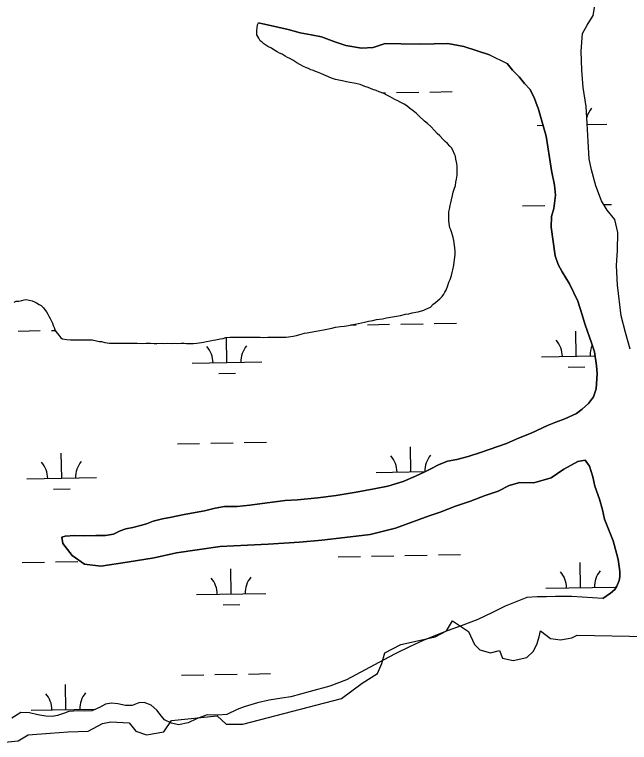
# Model space of a CAD drawing. Extents: x 3925854 to 3964121, y 224593 to 250589.
# Drawn here: x 3957569 to 3958452, y 240997 to 242043 of the extents above; entities that cross this region are included whole.
import ezdxf

# ---------------------------------------------------------------- set-up
doc = ezdxf.new("R2010")
doc.units = 0
for name, color, linetype in [('V-RIVR-EDGE', 7, 'Continuous'), ('V-TOPO-SHOR', 7, 'Continuous'), ('V-WETL-SWMP', 7, 'Continuous')]:
    doc.layers.add(name, color=color, linetype=linetype)

msp = doc.modelspace()

# ---------------------------------------------------------------- linework, layer by layer
at = {"layer": 'V-RIVR-EDGE'}
msp.add_line((3958376.741, 241150.75), (3958645.341, 241146.522), dxfattribs=at)
msp.add_lwpolyline([(3957549.738, 240996.774), (3957573.739, 240998.956), (3957587.921, 241007.684), (3957619.559, 241009.865), (3957645.742, 241012.047), (3957674.106, 241013.138), (3957694.834, 241024.048), (3957706.835, 241026.23), (3957733.017, 241025.139), (3957742.836, 241013.138), (3957758.109, 241007.684), (3957783.201, 241012.047), (3957794.11, 241028.412), (3957859.567, 241034.957), (3957872.658, 241022.957), (3957896.659, 241022.957), (3958038.482, 241060.049), (3958067.937, 241081.868), (3958089.756, 241096.05), (3958096.302, 241110.232), (3958100.666, 241125.506), (3958123.576, 241137.506), (3958138.849, 241140.779), (3958172.668, 241148.416), (3958189.032, 241157.143), (3958197.76, 241171.325), (3958220.67, 241156.052), (3958229.397, 241137.506), (3958237.034, 241129.869), (3958252.307, 241125.506), (3958265.398, 241128.778), (3958269.762, 241117.869), (3958285.035, 241114.596), (3958304.672, 241118.96), (3958313.4, 241127.688), (3958318.855, 241137.506), (3958322.128, 241148.416), (3958324.309, 241157.143), (3958338.492, 241146.234), (3958352.674, 241144.052), (3958369.038, 241147.325), (3958376.906, 241150.956)], dxfattribs=at)
at = {"layer": 'V-TOPO-SHOR'}
msp.add_line((3958250.891, 241984.931), (3958276.038, 241972.542), dxfattribs=at)
for points in [[(3958453.198, 241561.963), (3958446.221, 241585.724), (3958439.843, 241609.882), (3958434.871, 241653.806), (3958433.284, 241682.154), (3958434.889, 241703.914), (3958435.1, 241729.67), (3958431.115, 241748.237), (3958419.74, 241761.617), (3958411.962, 241774.996), (3958403.586, 241796.562), (3958397.405, 241819.72), (3958394.218, 241835.695), (3958392.43, 241860.449), (3958391.044, 241886.205), (3958389.856, 241910.76), (3958385.676, 241937.913), (3958383.489, 241963.068), (3958382.702, 241990.419), (3958384.709, 242015.573), (3958391.302, 242027.748), (3958399.891, 242041.318), (3958403.494, 242063.279)], [(3958029.51, 241949.535), (3958023.921, 241951.534), (3958016.336, 241954.731), (3958012.743, 241956.33), (3958008.752, 241957.93), (3958003.961, 241959.926), (3958000.767, 241961.127), (3957997.971, 241962.325), (3957993.98, 241963.525), (3957990.787, 241965.122), (3957987.991, 241966.322), (3957983.6, 241968.319), (3957978.413, 241971.117), (3957974.022, 241973.515), (3957968.433, 241977.109), (3957964.042, 241979.507), (3957960.847, 241981.107), (3957957.255, 241983.104), (3957952.864, 241985.901), (3957949.272, 241987.499), (3957946.079, 241989.098), (3957940.887, 241991.896), (3957937.694, 241994.292), (3957932.505, 241996.688), (3957929.711, 241998.687), (3957926.918, 242000.684), (3957924.122, 242003.082), (3957921.329, 242005.079), (3957919.334, 242008.673), (3957916.541, 242013.865), (3957916.545, 242019.456), (3957917.343, 242024.246), (3957917.745, 242028.238), (3957918.945, 242031.033)], [(3958250.891, 241984.931), (3958214.011, 241996.874), (3958190.854, 242001.278), (3958171.289, 242000.686), (3958151.325, 242000.295), (3958124.175, 242000.905), (3958101.055, 242001.075), (3958083.885, 241995.291), (3958066.915, 241994.3), (3958044.557, 241998.503), (3958028.589, 242003.698), (3958009.426, 242010.694), (3957994.653, 242013.695), (3957979.043, 242016.695), (3957961.437, 242021.256), (3957947.023, 242024.496), (3957918.945, 242031.033)], [(3958309.212, 241934.947), (3958301.231, 241943.536), (3958293.448, 241953.322), (3958283.87, 241962.908), (3958276.038, 241972.542)], [(3958088.462, 241604.537), (3958097.246, 241605.731), (3958102.837, 241606.927), (3958111.621, 241608.52), (3958117.212, 241609.317), (3958122.801, 241610.513), (3958130.389, 241612.106), (3958135.181, 241612.903), (3958139.572, 241614.099), (3958145.163, 241615.295), (3958148.358, 241615.693), (3958156.345, 241618.085), (3958159.538, 241619.283), (3958165.928, 241622.473), (3958169.921, 241626.465), (3958173.517, 241628.859), (3958176.712, 241632.052), (3958179.508, 241634.047), (3958182.705, 241637.639), (3958185.101, 241640.832), (3958186.698, 241643.625), (3958188.697, 241646.82), (3958191.095, 241653.208), (3958192.695, 241657.998), (3958194.292, 241661.99), (3958196.291, 241667.978), (3958197.092, 241671.972), (3958198.29, 241675.963), (3958199.492, 241682.75), (3958200.293, 241687.141), (3958201.094, 241693.928), (3958201.495, 241698.321), (3958201.495, 241702.315), (3958201.1, 241707.504), (3958200.701, 241710.699), (3958199.507, 241717.886), (3958198.71, 241722.279), (3958197.911, 241725.873), (3958196.318, 241730.663), (3958195.122, 241733.461), (3958193.924, 241736.254), (3958192.73, 241742.644), (3958192.33, 241746.638), (3958192.332, 241750.629), (3958192.334, 241755.821), (3958192.337, 241759.415), (3958193.537, 241763.007), (3958194.335, 241768.596), (3958195.536, 241772.188), (3958196.336, 241776.581), (3958197.936, 241782.57), (3958198.737, 241787.36), (3958200.334, 241791.753), (3958201.933, 241797.342), (3958202.734, 241801.733), (3958203.535, 241806.124), (3958204.336, 241812.112), (3958204.338, 241815.706), (3958204.34, 241819.301), (3958204.342, 241824.89), (3958203.945, 241828.883), (3958202.749, 241834.872), (3958201.952, 241839.264), (3958200.756, 241842.06), (3958198.362, 241848.05), (3958196.367, 241851.245), (3958193.973, 241853.641), (3958190.381, 241857.635), (3958187.188, 241860.433), (3958184.392, 241863.228), (3958179.604, 241868.422), (3958175.613, 241872.016), (3958172.02, 241876.01), (3958166.433, 241882.002), (3958162.043, 241886.395), (3958157.654, 241889.592), (3958149.671, 241896.783), (3958146.078, 241900.776), (3958141.288, 241904.37), (3958136.098, 241908.366), (3958132.109, 241911.563), (3958128.517, 241913.959), (3958123.325, 241916.357), (3958119.334, 241918.754), (3958114.943, 241920.752), (3958108.158, 241924.349), (3958103.367, 241927.146), (3958098.976, 241929.542), (3958092.589, 241931.941), (3958088.198, 241933.54), (3958083.405, 241935.14), (3958076.62, 241937.937), (3958071.828, 241939.537), (3958065.041, 241942.334), (3958060.65, 241943.135), (3958056.259, 241944.333), (3958050.271, 241945.136), (3958045.481, 241946.336), (3958041.487, 241947.135), (3958034.301, 241948.734), (3958029.51, 241949.535)], [(3958319.335, 241911.835), (3958315.595, 241921.969), (3958309.212, 241934.947)], [(3958397.503, 241570.97), (3958388.33, 241596.726), (3958383.345, 241612.7), (3958377.564, 241630.87), (3958365.995, 241655.829), (3958355.423, 241673.202), (3958349.437, 241683.786), (3958345.05, 241696.165), (3958339.477, 241737.094), (3958340.081, 241752.464), (3958343.481, 241764.043), (3958345.685, 241783.209), (3958344.493, 241797.383), (3958340.11, 241818.746), (3958337.122, 241837.313), (3958332.143, 241867.861), (3958320.93, 241908.241), (3958319.335, 241911.835)], [(3957568.217, 241629.506), (3957571.012, 241630.702), (3957574.604, 241631.1), (3957578.997, 241631.896), (3957582.192, 241632.695), (3957585.387, 241633.092), (3957589.778, 241632.292), (3957593.772, 241631.493), (3957597.364, 241629.893), (3957600.157, 241628.693), (3957604.151, 241626.297), (3957606.944, 241624.7), (3957610.137, 241621.103), (3957612.531, 241617.908)], [(3957612.531, 241617.908), (3957614.526, 241615.512), (3957616.523, 241612.317), (3957617.719, 241609.522), (3957619.714, 241605.928), (3957621.708, 241602.333), (3957622.904, 241599.538), (3957624.101, 241595.944), (3957625.299, 241593.148), (3957626.495, 241589.953), (3957628.09, 241587.158), (3957632.082, 241581.966), (3957634.873, 241578.372), (3957637.669, 241576.772), (3957643.657, 241575.972), (3957648.849, 241575.57), (3957656.834, 241575.169), (3957661.225, 241575.564), (3957666.017, 241575.165), (3957672.405, 241575.562), (3957676.398, 241575.161), (3957679.99, 241575.158), (3957686.378, 241573.958), (3957689.972, 241573.158), (3957693.565, 241572.756), (3957698.357, 241571.558), (3957701.55, 241571.157), (3957704.745, 241570.755), (3957709.535, 241570.356), (3957713.129, 241570.354), (3957716.324, 241570.352), (3957721.514, 241570.35), (3957725.505, 241570.35), (3957728.7, 241570.348), (3957734.69, 241570.346), (3957739.88, 241570.344), (3957744.672, 241570.342), (3957753.057, 241569.938), (3957757.847, 241570.335), (3957763.838, 241570.333), (3957769.027, 241569.932), (3957773.021, 241569.93), (3957779.808, 241570.325), (3957783.799, 241569.926), (3957788.192, 241570.323), (3957794.183, 241569.922), (3957798.174, 241570.718), (3957802.168, 241570.317), (3957808.156, 241570.714), (3957812.15, 241570.712), (3957815.742, 241570.313), (3957821.331, 241570.309), (3957825.724, 241570.309), (3957830.516, 241570.704), (3957836.904, 241571.501), (3957840.099, 241571.898), (3957844.093, 241573.094), (3957849.682, 241573.891), (3957853.675, 241574.687), (3957857.669, 241575.484), (3957864.056, 241576.68), (3957868.05, 241577.477), (3957872.044, 241578.673), (3957878.032, 241579.07), (3957882.425, 241579.068), (3957889.611, 241579.064), (3957893.605, 241579.064), (3957897.998, 241579.062), (3957902.389, 241579.06), (3957909.176, 241579.058), (3957914.368, 241579.056), (3957921.554, 241579.052), (3957926.744, 241578.65), (3957932.335, 241579.048), (3957941.119, 241579.044), (3957945.911, 241579.042), (3957950.701, 241579.039), (3957955.491, 241579.037), (3957958.686, 241579.037), (3957962.281, 241579.834), (3957968.668, 241580.631), (3957973.461, 241581.427), (3957978.253, 241583.023), (3957985.04, 241585.016), (3957989.034, 241585.413), (3957993.826, 241586.21), (3958001.811, 241587.805), (3958007.003, 241588.999), (3958012.194, 241589.796), (3958019.381, 241590.992), (3958024.573, 241592.186), (3958029.762, 241593.382), (3958036.951, 241594.578), (3958042.542, 241594.975), (3958048.131, 241596.169), (3958057.316, 241597.762), (3958062.905, 241598.958), (3958071.292, 241600.552), (3958077.282, 241602.147), (3958083.27, 241602.944), (3958088.462, 241604.537)], [(3958413.924, 241203.428), (3958424.905, 241211.208), (3958430.898, 241216.597), (3958433.695, 241221.387), (3958437.093, 241229.571), (3958437.894, 241234.762), (3958437.896, 241242.348), (3958437.099, 241249.735), (3958435.707, 241259.519), (3958433.314, 241268.903), (3958428.332, 241286.272), (3958420.953, 241305.64), (3958415.966, 241317.819), (3958412.978, 241331.197), (3958408.792, 241346.571), (3958402.41, 241365.14), (3958399.221, 241378.518), (3958394.435, 241393.892), (3958388.451, 241402.279), (3958377.869, 241400.685), (3958357.901, 241389.315), (3958339.33, 241377.144), (3958314.77, 241369.967), (3958294.409, 241370.174), (3958279.233, 241365.988), (3958263.259, 241358.009), (3958244.69, 241351.431), (3958223.526, 241343.454), (3958202.161, 241336.474), (3958179.797, 241327.699), (3958164.025, 241322.317), (3958115.903, 241304.566), (3958079.367, 241295.799), (3958042.83, 241291.42), (3958010.087, 241287.242), (3957977.745, 241284.66), (3957933.025, 241281.684), (3957903.278, 241280.298), (3957864.149, 241278.317), (3957830.805, 241273.74), (3957801.457, 241269.161), (3957769.314, 241262.185), (3957730.181, 241256.013), (3957692.446, 241250.041), (3957669.29, 241253.045), (3957651.527, 241265.429), (3957637.959, 241282.802), (3957636.366, 241291.588), (3957641.357, 241293.382), (3957655.333, 241293.974), (3957668.507, 241293.769), (3957685.477, 241294.163), (3957699.254, 241294.157), (3957710.831, 241296.149), (3957720.217, 241300.935), (3957728.403, 241303.928), (3957738.586, 241305.521), (3957749.368, 241308.31), (3957758.152, 241311.102), (3957767.737, 241314.893), (3957781.115, 241318.28), (3957793.892, 241320.67), (3957810.063, 241323.859), (3957828.233, 241327.244), (3957841.61, 241329.835), (3957856.983, 241333.222), (3957870.162, 241335.612), (3957888.526, 241336.003), (3957906.696, 241337.593), (3957924.065, 241339.983), (3957957.208, 241344.359), (3957974.974, 241345.35), (3958004.123, 241348.334), (3958030.678, 241351.718), (3958059.427, 241356.498), (3958085.181, 241361.278), (3958104.748, 241365.062), (3958126.911, 241371.841), (3958144.682, 241379.421), (3958158.059, 241385.604), (3958166.646, 241389.993), (3958177.829, 241395.776), (3958190.608, 241400.763), (3958203.986, 241403.354), (3958220.357, 241407.739), (3958238.128, 241413.52), (3958275.264, 241426.482), (3958292.637, 241434.26), (3958310.606, 241441.44), (3958334.369, 241452.41), (3958346.15, 241456.997), (3958359.128, 241461.783), (3958375.901, 241469.562), (3958384.089, 241475.947), (3958393.075, 241483.73), (3958400.268, 241493.509), (3958404.065, 241504.888), (3958405.671, 241526.648), (3958404.479, 241538.626), (3958401.491, 241557.992), (3958397.503, 241570.97)]]:
    msp.add_lwpolyline(points, dxfattribs=at)
at = {"layer": 'V-WETL-SWMP'}
for p, q in [((3958097.115, 241930.242), (3958101.332, 241930.318)), ((3958117.329, 241930.609), (3958149.324, 241931.191)), ((3958165.321, 241931.482), (3958197.316, 241932.064)), ((3958319.534, 241883.535), (3958327.749, 241883.685)), ((3958391.118, 241884.837), (3958419.518, 241885.353)), ((3958298.229, 241767.697), (3958330.224, 241768.279)), ((3958414.971, 241769.82), (3958426.208, 241770.024)), ((3958171.369, 241598.862), (3958203.364, 241599.444)), ((3957621.552, 241588.864), (3957627.059, 241588.965)), ((3958051.04, 241596.674), (3958059.388, 241596.826)), ((3958075.385, 241597.117), (3958107.38, 241597.698)), ((3958123.377, 241597.989), (3958155.372, 241598.571)), ((3957573.56, 241587.992), (3957605.555, 241588.574)), ((3957873.749, 241542.7), (3957873.095, 241578.694)), ((3958375.574, 241551.824), (3958374.92, 241587.819)), ((3958325.582, 241550.915), (3958402.367, 241552.312)), ((3957823.757, 241541.791), (3957923.741, 241543.609)), ((3958363.857, 241536.178), (3958387.853, 241536.614)), ((3957862.032, 241527.053), (3957886.028, 241527.489)), ((3957802.452, 241425.952), (3957834.447, 241426.534)), ((3957850.444, 241426.825), (3957882.439, 241427.407)), ((3957898.436, 241427.698), (3957930.431, 241428.279)), ((3958138.085, 241385.617), (3958137.43, 241421.611)), ((3957636.26, 241376.493), (3957635.605, 241412.487)), ((3958088.093, 241384.708), (3958158.824, 241385.995)), ((3957586.268, 241375.584), (3957686.251, 241377.402)), ((3957624.542, 241360.846), (3957648.538, 241361.282)), ((3958081.433, 241264.496), (3958113.428, 241265.078)), ((3958129.425, 241265.369), (3958161.42, 241265.951)), ((3958177.417, 241266.242), (3958209.412, 241266.824)), ((3957579.608, 241255.372), (3957611.603, 241255.954)), ((3957627.6, 241256.244), (3957659.595, 241256.826)), ((3958033.441, 241263.624), (3958065.436, 241264.206)), ((3958381.622, 241219.204), (3958380.968, 241255.199)), ((3957879.797, 241210.08), (3957879.143, 241246.074)), ((3958331.631, 241218.295), (3958431.614, 241220.113)), ((3957829.805, 241209.171), (3957929.789, 241210.989)), ((3957868.08, 241194.433), (3957892.076, 241194.869)), ((3957808.5, 241093.332), (3957840.495, 241093.914)), ((3957856.492, 241094.205), (3957888.487, 241094.787)), ((3957904.484, 241095.078), (3957936.479, 241095.659)), ((3957642.308, 241043.873), (3957641.653, 241079.867)), ((3957592.316, 241042.964), (3957684.838, 241044.646))]:
    msp.add_line(p, q, dxfattribs=at)
for points in [[(3958392.431, 241860.45), (3958391.044, 241886.204), (3958389.856, 241910.76), (3958385.675, 241937.912), (3958383.489, 241963.068), (3958382.702, 241990.419), (3958384.709, 242015.572), (3958391.302, 242027.748), (3958399.892, 242041.319), (3958403.494, 242063.278)], [(3958029.51, 241949.535), (3958023.921, 241951.534), (3958016.336, 241954.731), (3958012.743, 241956.33), (3958008.751, 241957.929), (3958003.961, 241959.927), (3958000.767, 241961.126), (3957997.972, 241962.325), (3957993.98, 241963.524), (3957990.787, 241965.123), (3957987.992, 241966.322), (3957983.601, 241968.32), (3957978.412, 241971.117), (3957974.021, 241973.514), (3957968.432, 241977.11), (3957964.041, 241979.508), (3957960.848, 241981.106), (3957957.255, 241983.104), (3957952.864, 241985.901), (3957949.271, 241987.499), (3957946.078, 241989.098), (3957940.888, 241991.895), (3957937.695, 241994.292), (3957932.505, 241996.689), (3957929.711, 241998.687), (3957926.917, 242000.684), (3957924.123, 242003.081), (3957921.329, 242005.079), (3957919.334, 242008.673), (3957916.541, 242013.865), (3957916.544, 242019.455), (3957917.344, 242024.246), (3957917.745, 242028.238), (3957918.944, 242031.033), (3957947.024, 242024.495), (3957961.437, 242021.255), (3957979.043, 242016.696), (3957994.654, 242013.695), (3958009.426, 242010.694), (3958028.588, 242003.699), (3958044.557, 241998.502), (3958066.915, 241994.3), (3958083.885, 241995.291), (3958101.056, 242001.074), (3958124.174, 242000.905), (3958151.325, 242000.295), (3958171.289, 242000.686), (3958190.854, 242001.277), (3958214.01, 241996.875), (3958250.89, 241984.931), (3958276.039, 241972.543), (3958283.869, 241962.908), (3958293.448, 241953.321), (3958301.23, 241943.536), (3958309.212, 241934.948), (3958315.595, 241921.969), (3958319.336, 241911.835), (3958320.931, 241908.241), (3958332.143, 241867.86), (3958337.122, 241837.313), (3958340.109, 241818.746), (3958344.492, 241797.382), (3958345.684, 241783.208), (3958343.48, 241764.043), (3958340.082, 241752.465), (3958339.477, 241737.093), (3958345.05, 241696.165), (3958349.437, 241683.786), (3958355.422, 241673.202), (3958365.995, 241655.83), (3958377.564, 241630.87), (3958383.346, 241612.7), (3958388.331, 241596.727), (3958397.503, 241570.97), (3958401.491, 241557.992), (3958404.478, 241538.626), (3958405.671, 241526.647), (3958404.064, 241504.887), (3958400.267, 241493.509), (3958393.076, 241483.73), (3958384.089, 241475.947), (3958375.901, 241469.562), (3958359.128, 241461.783), (3958346.15, 241456.997), (3958334.369, 241452.41), (3958310.607, 241441.44), (3958292.637, 241434.26), (3958275.265, 241426.482), (3958238.127, 241413.52), (3958220.357, 241407.738), (3958203.985, 241403.353), (3958190.608, 241400.763), (3958177.829, 241395.777), (3958166.647, 241389.992), (3958158.06, 241385.604), (3958144.682, 241379.42), (3958126.911, 241371.841), (3958104.748, 241365.063), (3958085.182, 241361.277), (3958059.427, 241356.497), (3958030.677, 241351.717)], [(3958088.461, 241604.538), (3958097.246, 241605.732), (3958102.836, 241606.927), (3958111.621, 241608.521), (3958117.211, 241609.317), (3958122.801, 241610.513), (3958130.388, 241612.107), (3958135.18, 241612.903), (3958139.572, 241614.099), (3958145.163, 241615.295), (3958148.357, 241615.693), (3958156.344, 241618.085), (3958159.538, 241619.282), (3958165.928, 241622.473), (3958169.922, 241626.464), (3958173.517, 241628.859), (3958176.712, 241632.051), (3958179.508, 241634.047), (3958182.704, 241637.639), (3958185.101, 241640.832), (3958186.699, 241643.626), (3958188.697, 241646.82), (3958191.095, 241653.207), (3958192.694, 241657.998), (3958194.293, 241661.99), (3958196.292, 241667.978), (3958197.092, 241671.971), (3958198.291, 241675.963), (3958199.492, 241682.75), (3958200.292, 241687.142), (3958201.093, 241693.929), (3958201.495, 241698.321), (3958201.496, 241702.314), (3958201.099, 241707.504), (3958200.701, 241710.699), (3958199.506, 241717.886), (3958198.709, 241722.279), (3958197.912, 241725.872), (3958196.317, 241730.664), (3958195.121, 241733.46), (3958193.924, 241736.255), (3958192.729, 241742.644), (3958192.331, 241746.637), (3958192.333, 241750.63), (3958192.335, 241755.82), (3958192.336, 241759.414), (3958193.536, 241763.007), (3958194.336, 241768.596), (3958195.536, 241772.189), (3958196.336, 241776.581), (3958197.936, 241782.569), (3958198.736, 241787.36), (3958200.335, 241791.752), (3958201.934, 241797.341), (3958202.735, 241801.733), (3958203.535, 241806.124), (3958204.336, 241812.113), (3958204.338, 241815.707), (3958204.339, 241819.3), (3958204.341, 241824.89), (3958203.944, 241828.883), (3958202.748, 241834.872), (3958201.952, 241839.265), (3958200.755, 241842.06), (3958198.362, 241848.05), (3958196.367, 241851.245), (3958193.972, 241853.642), (3958190.38, 241857.636), (3958187.187, 241860.432), (3958184.393, 241863.228), (3958179.604, 241868.421), (3958175.613, 241872.016), (3958172.021, 241876.01), (3958166.434, 241882.002), (3958162.043, 241886.396), (3958157.653, 241889.592), (3958149.67, 241896.782), (3958146.078, 241900.776), (3958141.288, 241904.371), (3958136.099, 241908.366), (3958132.108, 241911.562), (3958128.516, 241913.959), (3958123.326, 241916.357), (3958119.334, 241918.754), (3958114.943, 241920.752), (3958108.157, 241924.349), (3958103.367, 241927.146), (3958098.976, 241929.543), (3958092.588, 241931.941), (3958088.197, 241933.54), (3958083.406, 241935.139), (3958076.62, 241937.937), (3958071.829, 241939.536), (3958065.042, 241942.334), (3958060.651, 241943.134), (3958056.259, 241944.334), (3958050.27, 241945.135), (3958045.48, 241946.335), (3958041.487, 241947.135), (3958034.301, 241948.735), (3958029.51, 241949.535)], [(3958453.199, 241561.964), (3958446.221, 241585.724), (3958439.843, 241609.883), (3958434.87, 241653.806), (3958433.284, 241682.155), (3958434.89, 241703.915), (3958435.1, 241729.669), (3958431.115, 241748.237), (3958419.741, 241761.617), (3958411.961, 241774.996), (3958403.585, 241796.561), (3958397.405, 241819.721), (3958394.218, 241835.694), (3958392.431, 241860.45)], [(3957568.216, 241629.506), (3957571.012, 241630.702), (3957574.605, 241631.1), (3957578.998, 241631.897), (3957582.192, 241632.694), (3957585.387, 241633.092), (3957589.778, 241632.292), (3957593.771, 241631.492), (3957597.364, 241629.893), (3957600.158, 241628.694), (3957604.15, 241626.297), (3957606.944, 241624.699), (3957610.137, 241621.104), (3957612.531, 241617.909)], [(3957612.531, 241617.909), (3957614.527, 241615.512), (3957616.522, 241612.317), (3957617.718, 241609.522), (3957619.713, 241605.927), (3957621.708, 241602.333), (3957622.905, 241599.538), (3957624.101, 241595.944), (3957625.298, 241593.148), (3957626.494, 241589.954), (3957628.09, 241587.158), (3957632.081, 241581.966), (3957634.874, 241578.371), (3957637.669, 241576.773), (3957643.657, 241575.972), (3957648.848, 241575.571), (3957656.833, 241575.168), (3957661.225, 241575.565), (3957666.016, 241575.164), (3957672.405, 241575.561), (3957676.398, 241575.16), (3957679.991, 241575.159), (3957686.379, 241573.958), (3957689.972, 241573.158), (3957693.565, 241572.757), (3957698.356, 241571.558), (3957701.55, 241571.157), (3957704.744, 241570.756), (3957709.535, 241570.355), (3957713.129, 241570.354), (3957716.323, 241570.352), (3957721.514, 241570.35), (3957725.506, 241570.349), (3957728.701, 241570.347), (3957734.69, 241570.345), (3957739.88, 241570.343), (3957744.672, 241570.341), (3957753.056, 241569.938), (3957757.848, 241570.335), (3957763.837, 241570.333), (3957769.027, 241569.932), (3957773.02, 241569.93), (3957779.808, 241570.326), (3957783.8, 241569.925), (3957788.193, 241570.323), (3957794.182, 241569.921), (3957798.175, 241570.718), (3957802.167, 241570.317), (3957808.157, 241570.714), (3957812.149, 241570.712), (3957815.743, 241570.312), (3957821.332, 241570.309), (3957825.724, 241570.308), (3957830.516, 241570.705), (3957836.905, 241571.501), (3957840.099, 241571.899), (3957844.092, 241573.095), (3957849.682, 241573.891), (3957853.675, 241574.688), (3957857.669, 241575.485), (3957864.057, 241576.68), (3957868.051, 241577.477), (3957872.044, 241578.673), (3957878.033, 241579.07), (3957882.425, 241579.068), (3957889.612, 241579.065), (3957893.605, 241579.064), (3957897.997, 241579.062), (3957902.389, 241579.06), (3957909.176, 241579.057), (3957914.367, 241579.055), (3957921.554, 241579.052), (3957926.744, 241578.651), (3957932.334, 241579.048), (3957941.118, 241579.044), (3957945.91, 241579.042), (3957950.701, 241579.04), (3957955.492, 241579.038), (3957958.687, 241579.037), (3957962.28, 241579.834), (3957968.669, 241580.63), (3957973.461, 241581.427), (3957978.253, 241583.022), (3957985.041, 241585.015), (3957989.034, 241585.413), (3957993.826, 241586.21), (3958001.812, 241587.804), (3958007.003, 241588.999), (3958012.194, 241589.796), (3958019.381, 241590.991), (3958024.572, 241592.186), (3958029.763, 241593.382), (3958036.951, 241594.577), (3958042.541, 241594.974), (3958048.131, 241596.169), (3958057.315, 241597.763), (3958062.905, 241598.958), (3958071.291, 241600.552), (3958077.281, 241602.147), (3958083.27, 241602.943), (3958088.461, 241604.538)], [(3958030.677, 241351.717), (3958004.124, 241348.334), (3957974.975, 241345.351), (3957957.207, 241344.36), (3957924.065, 241339.982), (3957906.695, 241337.593), (3957888.527, 241336.004), (3957870.161, 241335.612), (3957856.983, 241333.222), (3957841.61, 241329.834), (3957828.233, 241327.244), (3957810.064, 241323.858), (3957793.892, 241320.67), (3957781.114, 241318.28), (3957767.737, 241314.892), (3957758.153, 241311.102), (3957749.368, 241308.311), (3957738.586, 241305.52), (3957728.404, 241303.927), (3957720.217, 241300.936), (3957710.832, 241296.149), (3957699.253, 241294.157), (3957685.478, 241294.163), (3957668.508, 241293.77), (3957655.332, 241293.975), (3957641.357, 241293.382), (3957636.365, 241291.588), (3957637.959, 241282.803), (3957651.527, 241265.429), (3957669.29, 241253.044), (3957692.447, 241250.04), (3957730.181, 241256.013), (3957769.313, 241262.186), (3957801.458, 241269.16), (3957830.806, 241273.74), (3957864.148, 241278.318), (3957903.278, 241280.298), (3957933.025, 241281.684), (3957977.745, 241284.66), (3958010.088, 241287.242), (3958042.83, 241291.421), (3958079.366, 241295.798), (3958115.903, 241304.567), (3958164.024, 241322.316), (3958179.797, 241327.699), (3958202.161, 241336.474), (3958223.525, 241343.453), (3958244.69, 241351.43), (3958263.259, 241358.01), (3958279.233, 241365.989), (3958294.408, 241370.175), (3958314.771, 241369.968), (3958339.329, 241377.144), (3958357.901, 241389.315), (3958377.869, 241400.686), (3958388.451, 241402.279), (3958394.436, 241393.892), (3958399.221, 241378.517), (3958402.41, 241365.14), (3958408.791, 241346.571), (3958412.977, 241331.197), (3958415.966, 241317.82), (3958420.952, 241305.64), (3958428.331, 241286.272), (3958433.315, 241268.902), (3958435.707, 241259.518), (3958437.1, 241249.735), (3958437.896, 241242.348), (3958437.893, 241234.762), (3958437.092, 241229.571), (3958433.695, 241221.387), (3958430.898, 241216.597), (3958424.906, 241211.209), (3958413.923, 241203.428), (3958369.205, 241206.641), (3958359.822, 241206.445), (3958345.848, 241206.451), (3958332.872, 241206.256), (3958319.496, 241206.262), (3958304.324, 241205.07), (3958273.376, 241192.706), (3958255.405, 241183.729), (3958234.04, 241173.557), (3958210.28, 241164.383), (3958191.511, 241157.404), (3958178.134, 241152.219), (3958155.372, 241143.045), (3958137.002, 241134.868), (3958115.438, 241124.296), (3958099.064, 241115.319), (3958045.351, 241086.794), (3958021.591, 241077.421), (3957993.04, 241069.846), (3957965.687, 241062.271), (3957952.311, 241060.48), (3957934.143, 241057.493), (3957917.772, 241053.707), (3957898.604, 241048.125), (3957888.422, 241044.336), (3957873.446, 241037.155), (3957860.669, 241036.162)], [(3957860.669, 241036.162), (3957845.297, 241036.368), (3957829.724, 241030.785), (3957817.943, 241025), (3957804.167, 241022.211), (3957794.186, 241024.411), (3957784.007, 241029.406), (3957779.617, 241034.598), (3957772.833, 241043.185), (3957765.05, 241050.176), (3957754.671, 241054.173), (3957747.085, 241053.577), (3957737.501, 241049.987), (3957727.919, 241049.991), (3957717.139, 241052.391), (3957707.957, 241053.393), (3957699.372, 241051.6), (3957690.386, 241047.212), (3957679.604, 241042.225), (3957669.622, 241041.83), (3957660.04, 241042.034), (3957646.664, 241041.241), (3957640.275, 241038.848), (3957630.491, 241035.458), (3957622.705, 241033.864), (3957613.522, 241034.666), (3957602.144, 241036.667), (3957590.167, 241039.268), (3957577.79, 241039.672), (3957564.811, 241031.892)]]:
    msp.add_lwpolyline(points, dxfattribs=at)
for centre, start, end in [((3958424.751, 241885.924), 140.269876, 165.483995), ((3958320.332, 241551.295), 0.269879, 41.813537), ((3957818.507, 241542.17), 0.269879, 41.813537), ((3957928.974, 241544.179), 140.269876, 181.813534), ((3958430.799, 241553.304), 156.174919, 181.813534), ((3957691.485, 241377.972), 140.269876, 181.813534), ((3958082.842, 241385.088), 0.269879, 41.813537), ((3958193.31, 241387.096), 140.269876, 181.813534), ((3957581.017, 241375.963), 0.269879, 41.813537), ((3957824.555, 241209.55), 0.269879, 41.813537), ((3957935.022, 241211.559), 140.269876, 181.813534), ((3958326.38, 241218.675), 0.269879, 41.813537), ((3958436.847, 241220.684), 140.269876, 181.813534), ((3957587.065, 241043.343), 0.269879, 41.813537), ((3957697.533, 241045.352), 140.269876, 181.813534)]:
    msp.add_arc(centre, 35.246, start, end, dxfattribs=at)

doc.saveas('drawing.dxf')
